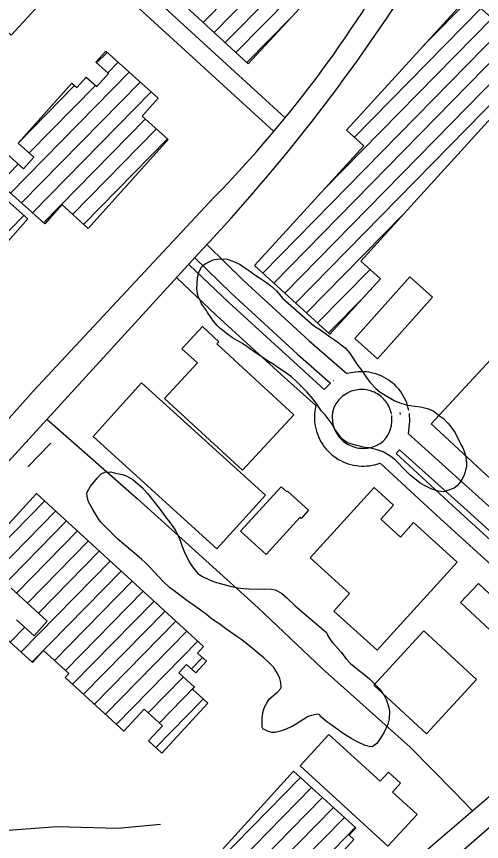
# Model space of a CAD drawing. Extents: x 3625074 to 3663148, y 511451 to 537151.
# Drawn here: x 3643426 to 3644210, y 525048 to 526440 of the extents above; entities that cross this region are included whole.
import ezdxf

# ---------------------------------------------------------------- set-up
doc = ezdxf.new("R2010")
doc.units = 0
for name, color, linetype in [('V-BLDG-OTLN', 7, 'Continuous'), ('V-LEVE-TOET', 7, 'Continuous'), ('V-ROAD-CNTR', 7, 'Continuous'), ('V-SITE-VEGE', 7, 'Continuous'), ('V-TOPO-SHOR', 7, 'Continuous')]:
    doc.layers.add(name, color=color, linetype=linetype)

msp = doc.modelspace()

# ---------------------------------------------------------------- linework, layer by layer
at = {"layer": 'V-BLDG-OTLN'}
for p, q in [((3643740.9, 526430.2), (3643898.2, 526590.8)), ((3643759.2, 526413.3), (3643916.6, 526573.8)), ((3643777.6, 526396.3), (3643935, 526556.9)), ((3643796, 526379.3), (3643953.4, 526539.9)), ((3644111.8, 526390.6), (3644190.9, 526471.2)), ((3643995.7, 526236.4), (3644209.4, 526454.4)), ((3643814.4, 526362.4), (3643888.5, 526438)), ((3643945.5, 526149.5), (3644227.9, 526437.5)), ((3643841.2, 526007.3), (3644246.3, 526420.7)), ((3643859.7, 525990.5), (3644264.8, 526403.8)), ((3643561.1, 526362), (3643578.6, 526379.8)), ((3643878.2, 525973.6), (3644283.3, 526387)), ((3643896.7, 525956.8), (3644301.8, 526370.1)), ((3643579.8, 526345.2), (3643597.2, 526363)), ((3643415.9, 526142.3), (3643615.8, 526346.3)), ((3643428.7, 526226.8), (3643523.7, 526323.8)), ((3643434.5, 526125.6), (3643634.4, 526329.6)), ((3643447.3, 526210.1), (3643559, 526324.1)), ((3643453.1, 526108.9), (3643653, 526312.9)), ((3643471.7, 526092.2), (3643643.1, 526267)), ((3643520.6, 526106.3), (3643661.7, 526250.2)), ((3643539.3, 526089.6), (3643680.3, 526233.5)), ((3643397.3, 526159), (3643428.7, 526191.2)), ((3643250.7, 525913), (3643438.4, 526104.6)), ((3643915.2, 525940), (3644076.9, 526104.9)), ((3643933.7, 525923.1), (3644022.2, 526013.4)), ((3643952.2, 525906.3), (3644013.8, 525969.1)), ((3643298.5, 525444.3), (3643473.7, 525622.9)), ((3643317, 525427.4), (3643492.1, 525606)), ((3643335.4, 525410.4), (3643510.5, 525589.1)), ((3643426.1, 525467.3), (3643529, 525572.2)), ((3643444.5, 525450.4), (3643547.4, 525555.3)), ((3643463, 525433.4), (3643565.8, 525538.4)), ((3643433.5, 525367.7), (3643584.2, 525521.5)), ((3643451.9, 525350.7), (3643602.7, 525504.5)), ((3643490, 525353.8), (3643621.1, 525487.6)), ((3643508.4, 525336.9), (3643639.5, 525470.7)), ((3643520.5, 525313.6), (3643657.9, 525453.8)), ((3643539, 525296.7), (3643676.4, 525436.9)), ((3643557.4, 525279.8), (3643694.8, 525420)), ((3643415.1, 525384.6), (3643439.7, 525409.7)), ((3643575.8, 525262.9), (3643713.2, 525403.1)), ((3643594.3, 525246), (3643731.7, 525386.1)), ((3643720.8, 525339.4), (3643739.7, 525358.6)), ((3643648, 525265.1), (3643707.6, 525325.9)), ((3643666.4, 525248.1), (3643726.1, 525309)), ((3643660.7, 525206.6), (3643741, 525288.5)), ((3643542.5, 524786.4), (3643904.9, 525156.1)), ((3643575.8, 524784.6), (3643923.4, 525139.3)), ((3643594.3, 524767.8), (3643941.9, 525122.5)), ((3643612.8, 524751), (3643960.5, 525105.7)), ((3643631.4, 524734.2), (3643979, 525088.9)), ((3643649.9, 524717.4), (3643997.5, 525072.1))]:
    msp.add_line(p, q, dxfattribs=at)
for points in [[(3643772.1, 526707.3), (3643969.1, 526525.3), (3643816.7, 526360.2), (3643627.5, 526534.9), (3643722.8, 526638.1), (3643727.3, 526634), (3643740.2, 526648), (3643727.9, 526659.4)], [(3643423.9, 526578.2), (3643504.6, 526504.2), (3643416.8, 526408.5), (3643360.1, 526460.5), (3643392.5, 526495.9), (3643368.6, 526517.9)], [(3644187.8, 526474), (3644310.9, 526361.9), (3644006.6, 526027.7), (3644039.7, 525997.5), (3643954.6, 525904.1), (3643827.5, 526019.9), (3644011.6, 526222), (3643982.4, 526248.5)], [(3643681.5, 526232.5), (3643546.9, 526082.7), (3643502.4, 526122.8), (3643473.5, 526090.6), (3643336.8, 526213.3), (3643366.9, 526246.7), (3643437.7, 526183.1), (3643455.4, 526202.8), (3643428.7, 526226.8), (3643519.3, 526327.7), (3643527.7, 526320.2), (3643543.6, 526337.9), (3643561.2, 526322.1), (3643581, 526344.1), (3643559.8, 526363.2), (3643576.4, 526381.7), (3643664.9, 526302.2), (3643637.6, 526271.9)], [(3643282.5, 526246.4), (3643336.7, 526198.3), (3643335, 526196.4), (3643445.2, 526098.6), (3643267.2, 525898.3), (3643154.4, 525998.5), (3643212.4, 526063.8), (3643198.2, 526076.4), (3643221.4, 526102.5), (3643236.9, 526088.8), (3643323.4, 526186.1), (3643270.6, 526232.9)], [(3643996.5, 525897), (3644089.3, 526000.9), (3644127.6, 525966.7), (3644034.8, 525862.8)], [(3643893.7, 525768.4), (3643807, 525674.5), (3643675.7, 525795.5), (3643731.1, 525855.7), (3643705, 525879.7), (3643739.4, 525917.1), (3643767.2, 525891.4), (3643764, 525887.9)], [(3644226, 525861.3), (3644372.2, 525725.9), (3644271.6, 525617.2), (3644125.5, 525752.7)], [(3643637, 525822), (3643845.6, 525632.4), (3643763.6, 525542.2), (3643555, 525731.8)], [(3643803.9, 525571.8), (3643872.1, 525646.7), (3643881.6, 525638.1), (3643882.9, 525639.5), (3643918.5, 525607.1), (3643905.8, 525593.2), (3643903.8, 525595), (3643847, 525532.5)], [(3643921.4, 525527.1), (3644028.9, 525645.6), (3644061.7, 525615.8), (3644040.2, 525592.1), (3644073.5, 525561.9), (3644095.5, 525586.2), (3644169, 525519.5), (3644034.1, 525370.9), (3643961.1, 525437.1), (3643987.7, 525466.9)], [(3644204.9, 525483.3), (3644278.9, 525414.2), (3644249, 525382.1), (3644175, 525451.2)], [(3644201.8, 525321.8), (3644117.3, 525229.9), (3644028.3, 525311.7), (3644112.8, 525403.6)], [(3643952.9, 525228.7), (3644039.1, 525149.8), (3644053.2, 525165.2), (3644073.8, 525146.4), (3644060.1, 525131.4), (3644101.4, 525093.6), (3644052.4, 525040.1), (3643904.4, 525175.6)]]:
    msp.add_lwpolyline(points, close=True, dxfattribs=at)
for points in [[(3643360.5, 525527.2), (3643459.9, 525635.6), (3643741.4, 525377.2), (3643731.4, 525366.2), (3643746.5, 525352.3), (3643728.4, 525332.5), (3643712.7, 525346.9), (3643699.9, 525333), (3643726.4, 525308.7), (3643723, 525305.1), (3643748.5, 525281.6), (3643671, 525197.2), (3643648.6, 525217.8), (3643671.9, 525243.1), (3643641, 525271.4), (3643606.9, 525234.3), (3643508.1, 525325), (3643514.2, 525331.6), (3643471.7, 525370.6), (3643452.8, 525350), (3643402.1, 525396.5)], [(3643425.8, 525422.4), (3643455.5, 525395.2), (3643477.9, 525419.7), (3643417.1, 525475.6)], [(3643656.2, 524905.6), (3643893.2, 525166.8), (3643998.4, 525071.3), (3643987.1, 525058.9), (3643995.1, 525051.7), (3643954.6, 525007.1)]]:
    msp.add_lwpolyline(points, dxfattribs=at)
at = {"layer": 'V-LEVE-TOET'}
msp.add_lwpolyline([(3645373.3, 526131.9), (3645283.8, 526062.1), (3645202.9, 525988.1), (3645130.9, 525912.2), (3645017.7, 525802.1), (3644907, 525694.4), (3644830.9, 525616.2), (3644751.5, 525536.5), (3644715.7, 525494.9), (3644705, 525492.7), (3644695.5, 525490.7), (3644657.8, 525462.8), (3644606.7, 525418.5), (3644523.8, 525355), (3644507.3, 525339.4), (3644504.9, 525327.1), (3644502.6, 525315.4), (3644476.5, 525301.7), (3644419.7, 525255.1), (3644352.8, 525190.3), (3644280.1, 525120.9), (3644162.3, 525018.2)], dxfattribs=at)
at = {"layer": 'V-ROAD-CNTR'}
msp.add_line((3644073.6, 525768.6), (3644073, 525772.2), dxfattribs=at)
for points in [[(3643879.3, 526269.5), (3643484.7, 526630.4)], [(3643859.6, 526246.9), (3643464.4, 526608.3)], [(3642369.4, 524599.1), (3642607.4, 524857.6), (3643454.6, 525808.8), (3643759.4, 526135.3)], [(3642389.3, 524548.4), (3643083, 525329.4), (3643739.7, 526047.7)], [(3643747.9, 526054.4), (3643808.3, 525995.1), (3643919.7, 525893), (3643982.8, 525837.9)], [(3643726.9, 526032.9), (3643787.7, 525973.4), (3643899.7, 525870.7), (3643955.6, 525821.8)], [(3643716.9, 526021.1), (3643783.9, 525957.8), (3643892.4, 525858.5), (3643945, 525811.1)], [(3643696.3, 525999.3), (3643763.4, 525935.8), (3643872.3, 525836.3), (3643930.5, 525783.8)], [(3644087.6, 525775.5), (3644086.7, 525779.5), (3644085.5, 525783.8), (3644084, 525788.1), (3644082.3, 525792.3), (3644080.4, 525796.4), (3644078.2, 525800.4), (3644075.9, 525804.2), (3644073.3, 525807.9), (3644070.5, 525811.5), (3644067.5, 525814.9), (3644064.4, 525818.1), (3644061, 525821.2), (3644057.5, 525824), (3644053.8, 525826.7), (3644050, 525829.1), (3644046.1, 525831.4), (3644042.1, 525833.4), (3644037.9, 525835.1), (3644033.6, 525836.7), (3644029.3, 525838), (3644024.9, 525839.1), (3644020.5, 525839.9), (3644016, 525840.5), (3644011.5, 525840.8), (3644006.9, 525840.8), (3644002.4, 525840.6), (3643997.9, 525840.2), (3643982.8, 525837.9)], [(3643955.6, 525821.8), (3643950.2, 525816.6), (3643945, 525811.1)], [(3643960.9, 525825.7), (3643960.8, 525825.7)], [(3644058.3, 525769), (3644057.6, 525772.2), (3644056.9, 525774.9), (3644055.9, 525777.6), (3644054.9, 525780.2), (3644053.6, 525782.8), (3644052.3, 525785.3), (3644050.8, 525787.7), (3644049.2, 525790.1), (3644047.4, 525792.3), (3644045.5, 525794.5), (3644043.5, 525796.5), (3644041.4, 525798.4), (3644039.2, 525800.2), (3644036.9, 525801.9), (3644034.5, 525803.4), (3644032, 525804.8), (3644029.5, 525806.1), (3644026.8, 525807.2), (3644024.2, 525808.2), (3644021.4, 525809), (3644018.7, 525809.7), (3644015.9, 525810.2), (3644013, 525810.6), (3644010.2, 525810.8), (3644007.4, 525810.8), (3644004.5, 525810.7), (3644001.7, 525810.4), (3643998.8, 525810), (3643996.1, 525809.4), (3643993.3, 525808.7), (3643990.6, 525807.8), (3643987.9, 525806.7), (3643986.9, 525806.3), (3643985.4, 525805.5), (3643982.8, 525804.2), (3643980.4, 525802.7), (3643977.7, 525800.9)], [(3643978.4, 525801.4), (3643975.8, 525799.4), (3643973.6, 525797.5), (3643971.6, 525795.6), (3643969.6, 525793.5), (3643967.8, 525791.3), (3643966.1, 525789), (3643964.6, 525786.8), (3643961.4, 525780.9)], [(3643930.5, 525783.8), (3643929, 525774.5), (3643928.6, 525770), (3643928.3, 525765.4), (3643928.4, 525760.8), (3643928.7, 525756.3), (3643929.2, 525751.7), (3643930, 525747.2), (3643931.1, 525742.8), (3643932.3, 525738.4), (3643933.9, 525734.1), (3643935.6, 525729.9), (3643937.6, 525725.8), (3643939.9, 525721.8), (3643942.3, 525717.9), (3643945, 525714.2), (3643947.8, 525710.6), (3643950.9, 525707.2), (3643954.1, 525704), (3643957.5, 525700.9), (3643961.1, 525698.1), (3643964.8, 525695.4), (3643968.7, 525693), (3643972.7, 525690.8), (3643976.8, 525688.8), (3643981, 525687), (3643985.3, 525685.5), (3643989.7, 525684.2), (3643994.2, 525683.2), (3643998.7, 525682.4), (3644003.2, 525681.9), (3644007.7, 525681.6), (3644012.3, 525681.5), (3644016.9, 525681.8), (3644021.4, 525682.2), (3644025.9, 525683), (3644030.4, 525683.9), (3644039.4, 525686.4)], [(3643962.5, 525783.5), (3643959.1, 525772.8), (3643958.8, 525770.6), (3643958.5, 525767.7), (3643958.3, 525764.8), (3643958.4, 525761.9), (3643958.6, 525759), (3643958.9, 525756.1), (3643959.4, 525753.3), (3643960.1, 525750.4), (3643960.9, 525747.7), (3643961.9, 525744.9), (3643963, 525742.3), (3643964.3, 525739.6), (3643965.7, 525737.1), (3643967.2, 525734.7), (3643968.9, 525732.3), (3643970.7, 525730), (3643972.7, 525727.9), (3643974.7, 525725.8), (3643976.9, 525723.9), (3643979.2, 525722.1), (3643981.5, 525720.4), (3643984, 525718.8), (3643986.5, 525717.4), (3643989.1, 525716.2), (3643991.8, 525715), (3643994.5, 525714.1), (3643997.3, 525713.3), (3644000.1, 525712.6), (3644003, 525712.1), (3644005.9, 525711.8), (3644008.8, 525711.6), (3644011.7, 525711.5), (3644014.6, 525711.7), (3644017.5, 525712), (3644020.3, 525712.5), (3644023.2, 525713.1), (3644026, 525713.8), (3644028.7, 525714.8), (3644031.4, 525715.9), (3644034.1, 525717.1), (3644035, 525717.6), (3644036.6, 525718.5), (3644039.1, 525720), (3644041.5, 525721.6), (3644043.8, 525723.4), (3644045.6, 525725), (3644047.1, 525726.7), (3644048.9, 525728.9), (3644050.5, 525731.2), (3644052, 525733.7), (3644053.4, 525736.1), (3644054.6, 525738.5), (3644055.8, 525741.4), (3644056.7, 525744), (3644057.5, 525746.8), (3644058.2, 525749.5), (3644058.6, 525752.4), (3644059, 525755.2), (3644059.1, 525758), (3644059.2, 525760.9), (3644059, 525763.7), (3644058.7, 525767)], [(3644086.9, 525735.8), (3644088.9, 525752.5), (3644089.1, 525757.1), (3644089.2, 525761.6), (3644088.9, 525766.1), (3644088.5, 525770.2)], [(3643477.2, 525760.6), (3643536.1, 525708.8), (3643629.5, 525627.2), (3643745, 525522.1), (3643833.4, 525442.5), (3643941.2, 525340.3), (3644089.9, 525207.3), (3644163.3, 525132.4), (3644195.2, 525100)], [(3644086.9, 525735.8), (3644200.3, 525634.3), (3644278.7, 525563.3)], [(3644066, 525702.8), (3644071.7, 525709.2)], [(3644066, 525702.8), (3644161.3, 525614.9), (3644289.9, 525497.6), (3644398.4, 525398), (3644444.7, 525350.2), (3644460.3, 525335), (3644502.2, 525341.9), (3644567.1, 525354.9), (3644601.7, 525360.9), (3644622.3, 525363.9), (3644650.5, 525361.5)], [(3644071.7, 525709.2), (3644180.2, 525612), (3644305.2, 525498.8), (3644407.8, 525405.1), (3644480.5, 525344.7)], [(3644039.4, 525686.4), (3644141, 525592.7), (3644269.6, 525475.4), (3644377.4, 525376.5), (3644423.4, 525329.1), (3644450.2, 525302.9), (3644507.6, 525312.4), (3644572.6, 525325.4), (3644606.4, 525331.3), (3644623.2, 525333.7), (3644661.8, 525330.4)], [(3641531.3, 522821.3), (3641851.4, 523101.1), (3642546.6, 523684.6), (3643178.2, 524219.8), (3643515, 524516.6), (3644577.1, 525427.6), (3644649.7, 525493.9)], [(3642971.5, 525203.8), (3643027.2, 525176.3), (3643170.3, 525103.6), (3643219, 525081.8), (3643289.3, 525065.3), (3643389.5, 525065.6), (3643493.9, 525073.5), (3643596.6, 525070.6), (3643668.9, 525077.6)]]:
    msp.add_lwpolyline(points, dxfattribs=at)
for centre, radius, start, end in [((3642313.9, 527546.2), 2020, 315.6941, 331.513), ((3641482.4, 528166), 3095.6, 316.8187, 327.3803)]:
    msp.add_arc(centre, radius, start, end, dxfattribs=at)
at = {"layer": 'V-SITE-VEGE'}
for points in [[(3643731.1, 525999.9), (3643733.3, 526008.1), (3643738.2, 526017.7), (3643744.2, 526023.1), (3643757.5, 526029.6), (3643767.7, 526031.6), (3643781.4, 526030.9), (3643790.8, 526027.7), (3643803, 526021.8), (3643810.7, 526017), (3643817.4, 526012.2), (3643828, 526004.1), (3643836, 525999.2), (3643847.3, 525991.7), (3643854.9, 525986), (3643864.5, 525977.5), (3643874.3, 525964.8)], [(3643874.3, 525964.8), (3643926.6, 525918.6), (3643933, 525915.1), (3643938.5, 525911.7), (3643953.8, 525900.1), (3643962.5, 525894.7), (3643968, 525890.9), (3643973.7, 525886.5), (3643980.1, 525881.4), (3643987.4, 525872.7), (3643992.1, 525866), (3643998.4, 525856.7), (3644001.8, 525851.1), (3644008.1, 525842.7), (3644012.2, 525837), (3644018.8, 525827.4), (3644023.2, 525822), (3644031.7, 525812.3), (3644039.1, 525806.2), (3644062.6, 525792.5), (3644072.3, 525788.6), (3644082.9, 525785), (3644097.6, 525782.6), (3644107.4, 525781.7), (3644120.7, 525778.4), (3644128.7, 525774.6), (3644139.6, 525766.7), (3644146, 525762), (3644153.6, 525753.9), (3644157.1, 525749.6), (3644165.6, 525737.9), (3644175.5, 525718), (3644178.6, 525712.3), (3644182.3, 525703.7), (3644183.7, 525696.5), (3644185.1, 525687.3), (3644184.9, 525681.4), (3644182.7, 525671.7), (3644181.2, 525666.2), (3644176.7, 525658.1), (3644174.3, 525654.3), (3644169, 525648.6), (3644163.9, 525644.4), (3644153, 525640.2), (3644145.8, 525638.4), (3644137.3, 525639.3), (3644125, 525643.3), (3644117.3, 525647.1), (3644106.6, 525652.9), (3644100.6, 525658), (3644090, 525666.5), (3644082.7, 525673.6), (3644065.2, 525691.4), (3644057.3, 525697.8), (3644044.1, 525705.7), (3644034, 525709.3), (3644020.7, 525712.3), (3644012.9, 525713.1), (3644006.4, 525714.6), (3643997.7, 525716.8), (3643984.4, 525721.1), (3643980.2, 525723.5), (3643974.8, 525727.6), (3643971.6, 525731.3), (3643967.2, 525738), (3643963.4, 525743), (3643958.1, 525752.6), (3643946.5, 525768), (3643940.5, 525774.3), (3643935.7, 525781.3), (3643932.3, 525786), (3643926.3, 525794.7), (3643915.6, 525806.8), (3643909.2, 525813.2), (3643898.1, 525824.6), (3643889.5, 525832), (3643876, 525841.9), (3643868.3, 525847), (3643858.7, 525853.8), (3643851.9, 525857.6), (3643842, 525864.4), (3643838.8, 525866.8), (3643824.7, 525876.3), (3643821.2, 525878.4), (3643811.9, 525885.2), (3643805.8, 525889), (3643790, 525898.2), (3643781.7, 525904.4), (3643768.9, 525914.5), (3643764.5, 525918.9), (3643758.1, 525926.3), (3643754, 525931.6), (3643748.1, 525941), (3643746.2, 525944.3), (3643738, 525955.6), (3643736.8, 525958.6), (3643732.8, 525966.9), (3643731.3, 525972.2), (3643730.3, 525981.7), (3643730.5, 525989.2), (3643731.1, 525999.9)], [(3643896.7, 525245.4), (3643891, 525242), (3643878.8, 525237.1), (3643871.2, 525234.4), (3643862, 525232), (3643856.4, 525232.2), (3643849, 525234.4), (3643845.1, 525236.4), (3643841.9, 525237.8), (3643840, 525241.1), (3643840.5, 525257.1), (3643842.1, 525268.2), (3643844.2, 525274.7), (3643849.1, 525283.7), (3643852.8, 525288.8), (3643860.9, 525296.1), (3643865.9, 525299.9), (3643870.6, 525305), (3643872.3, 525308.5), (3643871.9, 525316.4), (3643870.1, 525323.3), (3643866.1, 525331.6), (3643859.9, 525341.9), (3643856.1, 525345.9), (3643849.1, 525352.7), (3643843, 525358.1), (3643830.2, 525368.6), (3643820.6, 525376.7), (3643805.9, 525388.2), (3643797.6, 525394), (3643786.4, 525402.2), (3643779, 525407), (3643769.1, 525414.8), (3643761.4, 525419.6), (3643754, 525424.7), (3643746.4, 525431.1), (3643734.2, 525440.3), (3643726.2, 525446.1), (3643713.4, 525454.9), (3643704.4, 525461.4), (3643691.6, 525470.9), (3643683.9, 525477), (3643673.1, 525487.1), (3643666.4, 525494.2), (3643657.6, 525503.9), (3643651.2, 525510.3), (3643643, 525519), (3643636.9, 525524.7), (3643625.4, 525533.9), (3643621.6, 525537.3), (3643607.5, 525549.1), (3643597, 525558.2), (3643574.7, 525580.1), (3643568.7, 525586.2), (3643564.6, 525591.5), (3643554.6, 525608.5), (3643547.5, 525621.4), (3643545.1, 525630), (3643544.6, 525636.5), (3643547.8, 525642.7), (3643550.5, 525647.8), (3643557.3, 525655.5), (3643561.7, 525661.2), (3643568.8, 525668.5), (3643574.7, 525671.3), (3643585.2, 525671.7), (3643593, 525669.8), (3643604, 525667.5), (3643611.1, 525665), (3643622.1, 525659.2), (3643626.2, 525655.8), (3643638.4, 525645), (3643646.9, 525635.3), (3643666.5, 525610.8), (3643676.9, 525596.5), (3643683.5, 525588.1), (3643690.7, 525577.8), (3643694.5, 525572.1), (3643698.8, 525564.2), (3643701.6, 525557.6), (3643705.5, 525546), (3643708.8, 525537.4), (3643714.1, 525525.8), (3643718.1, 525518.2), (3643722.5, 525511.5), (3643731.4, 525501.1), (3643738.7, 525496), (3643751.3, 525489.5), (3643761, 525485.6), (3643776.2, 525481.6), (3643785.6, 525479.3), (3643799.9, 525476.3), (3643809.1, 525475.1), (3643818.5, 525474.8), (3643831.9, 525473.8), (3643844.3, 525474.4), (3643855.8, 525474.1), (3643862, 525472.9), (3643872.9, 525467.1), (3643881.8, 525459.6), (3643895.8, 525445.8)], [(3643895.8, 525445.8), (3643948.5, 525400.8), (3643950.3, 525396.2), (3643955, 525388.9), (3643959.1, 525383.9), (3643964.2, 525378.2), (3643972.7, 525368.1), (3643981.9, 525356.4), (3643989.5, 525348.7), (3644001.6, 525338.2), (3644014.7, 525328), (3644021.1, 525322.9), (3644031.6, 525312.8), (3644038.3, 525305.8), (3644045.8, 525294.5), (3644049.8, 525286.5), (3644054.1, 525274.3), (3644054.9, 525267.7), (3644054.5, 525255.3), (3644052.3, 525246.2), (3644046, 525232.4), (3644040.5, 525223.4), (3644033.4, 525213.8), (3644029, 525210), (3644025.7, 525207.8), (3644020.8, 525208.2), (3644014, 525210.4), (3644000.8, 525216.3), (3643990.5, 525222.2), (3643976.7, 525230.4), (3643956.2, 525245.4), (3643949.4, 525250.1), (3643942.1, 525256.2), (3643938.9, 525259.3), (3643937.3, 525261.9), (3643934.1, 525263), (3643923.3, 525261), (3643917.6, 525258.9), (3643910.3, 525254.8), (3643896.7, 525245.4)]]:
    msp.add_lwpolyline(points, dxfattribs=at)
at = {"layer": 'V-TOPO-SHOR'}
msp.add_line((3643483.9, 525720.5), (3643445.1, 525680.6), dxfattribs=at)

doc.saveas('drawing.dxf')
